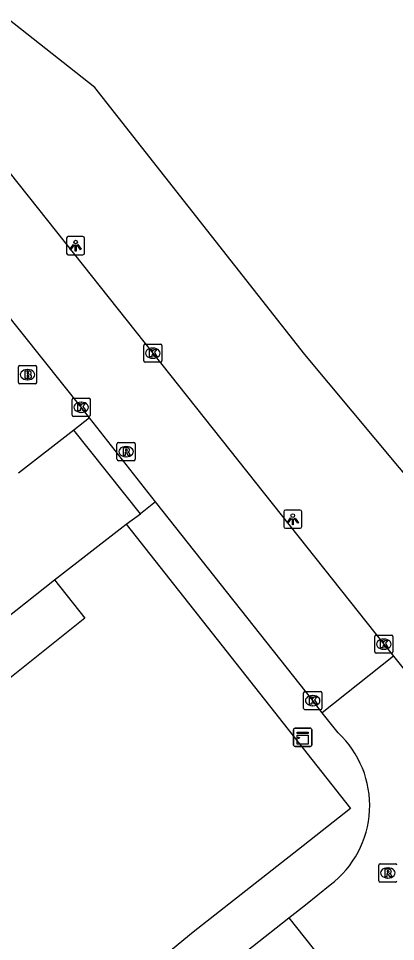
# Model space of a CAD drawing. Extents: x 164150 to 165261, y 382513 to 383432.
# Drawn here: x 165053.2 to 165073.9, y 382717.7 to 382768.5 of the extents above; entities that cross this region are included whole.
import ezdxf

# ---------------------------------------------------------------- set-up
doc = ezdxf.new("R2010")
doc.units = 0
for name, color, linetype in [('IMGEO_Brandkraan', 7, 'Continuous'), ('IMGEO_Groenvoorziening', 7, 'Continuous'), ('IMGEO_Kast', 7, 'Continuous'), ('IMGEO_Kolk', 7, 'Continuous'), ('IMGEO_Lichtpunt', 7, 'Continuous'), ('IMGEO_Pand', 7, 'Continuous'), ('IMGEO_Rijbaan_lokaal_open', 7, 'Continuous'), ('IMGEO_Rioolput', 7, 'Continuous'), ('IMGEO_Voetpad_open', 7, 'Continuous')]:
    doc.layers.add(name, color=color, linetype=linetype)

msp = doc.modelspace()

# ---------------------------------------------------------------- linework, layer by layer
at = {"layer": 'IMGEO_Brandkraan'}
for p, q in [((165053.171, 382748.455), (165053.171, 382749.307)), ((165053.246, 382749.381), (165054.098, 382749.381)), ((165053.659, 382749.161), (165053.684, 382749.161)), ((165054.172, 382749.307), (165054.172, 382748.455)), ((165053.682, 382748.601), (165053.657, 382748.601)), ((165054.098, 382748.381), (165053.246, 382748.381))]:
    msp.add_line(p, q, dxfattribs=at)
for points in [[(165053.171, 382748.455), (165053.171, 382749.307)], [(165053.246, 382749.381), (165054.098, 382749.381)], [(165053.519, 382749.081), (165053.519, 382748.681), (165053.732, 382748.681)], [(165053.75, 382749.081), (165053.519, 382749.081)], [(165053.698, 382749), (165053.644, 382749), (165053.644, 382748.924)], [(165053.644, 382748.924), (165053.697, 382748.924)], [(165054.172, 382749.307), (165054.172, 382748.455)], [(165053.706, 382748.848), (165053.644, 382748.848), (165053.644, 382748.767)], [(165053.644, 382748.767), (165053.706, 382748.767)], [(165054.098, 382748.381), (165053.246, 382748.381)]]:
    msp.add_lwpolyline(points, dxfattribs=at)
for centre, radius, start, end in [((165053.248, 382749.305), 0.0765, 91.552, 178.448), ((165053.248, 382749.305), 0.0765, 91.552, 178.448), ((165053.699, 382748.962), 0.0379, 267.8285, 90.9355), ((165053.754, 382748.936), 0.145, 59.4692, 91.5367), ((165053.779, 382748.983), 0.0922, 285.5137, 58.1501), ((165054.096, 382749.305), 0.0765, 1.552, 88.448), ((165054.096, 382749.305), 0.0765, 1.552, 88.448), ((165053.248, 382748.457), 0.0765, 181.552, 268.448), ((165053.248, 382748.457), 0.0765, 181.552, 268.448), ((165053.707, 382748.807), 0.0404, 269.8759, 90.5077), ((165053.738, 382748.932), 0.251, 268.6676, 293.5347), ((165053.784, 382748.791), 0.105, 301.3115, 78.989), ((165054.096, 382748.457), 0.0765, 271.552, 358.448), ((165054.096, 382748.457), 0.0765, 271.552, 358.448)]:
    msp.add_arc(centre, radius, start, end, dxfattribs=at)
for centre, major_axis, ratio, start_param, end_param in [((165053.658, 382748.881), (-0.387, 0.002), 0.722429, 4.712389, 7.853982), ((165053.683, 382748.881), (-0.39, 0.002), 0.717154, 1.570796, 4.712389)]:
    msp.add_ellipse(centre, major_axis=major_axis, ratio=ratio, start_param=start_param, end_param=end_param, dxfattribs=at)
at = {"layer": 'IMGEO_Groenvoorziening'}
msp.add_lwpolyline([(165103.71, 382708.538), (165094.267, 382718.47), (165090.12, 382721.864), (165085.308, 382727.636), (165082.045, 382734.292), (165068.927, 382750), (165057.37, 382764.675), (165049.879, 382770.589), (165047.366, 382774.039)], dxfattribs=at)
at = {"layer": 'IMGEO_Kast'}
for p, q in [((165068.306, 382728.513), (165068.306, 382729.354)), ((165068.306, 382729.354), (165068.306, 382728.513)), ((165068.381, 382729.438), (165069.222, 382729.438)), ((165069.222, 382729.438), (165068.381, 382729.438)), ((165069.306, 382729.363), (165069.306, 382728.522)), ((165069.306, 382728.522), (165069.306, 382729.363)), ((165069.231, 382728.438), (165068.39, 382728.438)), ((165068.39, 382728.438), (165069.231, 382728.438))]:
    msp.add_line(p, q, dxfattribs=at)
for points in [[(165068.501, 382729.228), (165069.101, 382729.228), (165069.101, 382729.143), (165068.501, 382729.143), (165068.501, 382729.228)], [(165068.501, 382729.053), (165069.101, 382729.053), (165069.101, 382728.564), (165068.501, 382728.564), (165068.501, 382729.053)]]:
    msp.add_lwpolyline(points, dxfattribs=at)
msp.add_circle((165068.585, 382728.902), 0.0377, dxfattribs=at)
for centre, start, end in [((165068.384, 382729.36), 92.4484, 184.2845), ((165068.384, 382729.36), 92.4484, 184.2845), ((165069.228, 382729.36), 2.4484, 94.2845), ((165069.228, 382729.36), 2.4484, 94.2845), ((165068.384, 382728.516), 182.4484, 274.2845), ((165068.384, 382728.516), 182.4484, 274.2845), ((165069.228, 382728.516), 272.4484, 4.2845), ((165069.228, 382728.516), 272.4484, 4.2845)]:
    msp.add_arc(centre, 0.0779, start, end, dxfattribs=at)
at = {"layer": 'IMGEO_Kolk'}
for p, q in [((165060.06, 382749.638), (165060.06, 382750.49)), ((165060.135, 382750.564), (165060.987, 382750.564)), ((165061.061, 382750.49), (165061.061, 382749.638)), ((165060.548, 382750.344), (165060.573, 382750.344)), ((165060.987, 382749.564), (165060.135, 382749.564)), ((165060.571, 382749.784), (165060.546, 382749.784)), ((165056.123, 382746.663), (165056.123, 382747.515)), ((165056.198, 382747.589), (165057.05, 382747.589)), ((165057.124, 382747.515), (165057.124, 382746.663)), ((165056.611, 382747.369), (165056.636, 382747.369)), ((165057.05, 382746.589), (165056.198, 382746.589)), ((165056.634, 382746.809), (165056.609, 382746.809)), ((165072.772, 382733.634), (165072.772, 382734.486)), ((165072.847, 382734.56), (165073.699, 382734.56)), ((165073.26, 382734.34), (165073.285, 382734.34)), ((165073.773, 382734.486), (165073.773, 382733.634)), ((165073.283, 382733.78), (165073.258, 382733.78)), ((165073.699, 382733.56), (165072.847, 382733.56)), ((165068.857, 382730.53), (165068.857, 382731.382)), ((165068.932, 382731.456), (165069.784, 382731.456)), ((165069.345, 382731.236), (165069.37, 382731.236)), ((165069.858, 382731.382), (165069.858, 382730.53)), ((165069.368, 382730.676), (165069.343, 382730.676)), ((165069.784, 382730.456), (165068.932, 382730.456))]:
    msp.add_line(p, q, dxfattribs=at)
for points in [[(165060.06, 382749.638), (165060.06, 382750.49)], [(165060.135, 382750.564), (165060.987, 382750.564)], [(165061.061, 382750.49), (165061.061, 382749.638)], [(165060.381, 382750.264), (165060.504, 382750.264), (165060.504, 382750.113), (165060.634, 382750.264), (165060.798, 382750.264), (165060.652, 382750.113), (165060.805, 382749.864), (165060.653, 382749.864), (165060.568, 382750.028), (165060.504, 382749.961), (165060.504, 382749.864), (165060.381, 382749.864), (165060.381, 382750.264)], [(165060.987, 382749.564), (165060.135, 382749.564)], [(165056.123, 382746.663), (165056.123, 382747.515)], [(165056.198, 382747.589), (165057.05, 382747.589)], [(165057.124, 382747.515), (165057.124, 382746.663)], [(165056.444, 382747.289), (165056.567, 382747.289), (165056.567, 382747.138), (165056.697, 382747.289), (165056.861, 382747.289), (165056.715, 382747.138), (165056.868, 382746.889), (165056.716, 382746.889), (165056.631, 382747.053), (165056.567, 382746.986), (165056.567, 382746.889), (165056.444, 382746.889), (165056.444, 382747.289)], [(165057.05, 382746.589), (165056.198, 382746.589)], [(165072.772, 382733.634), (165072.772, 382734.486)], [(165072.847, 382734.56), (165073.699, 382734.56)], [(165073.093, 382734.26), (165073.216, 382734.26), (165073.216, 382734.109), (165073.346, 382734.26), (165073.51, 382734.26), (165073.364, 382734.109), (165073.517, 382733.86), (165073.365, 382733.86), (165073.28, 382734.024), (165073.216, 382733.957), (165073.216, 382733.86), (165073.093, 382733.86), (165073.093, 382734.26)], [(165073.773, 382734.486), (165073.773, 382733.634)], [(165073.699, 382733.56), (165072.847, 382733.56)], [(165068.857, 382730.53), (165068.857, 382731.382)], [(165068.932, 382731.456), (165069.784, 382731.456)], [(165069.178, 382731.156), (165069.301, 382731.156), (165069.301, 382731.005), (165069.431, 382731.156), (165069.595, 382731.156), (165069.449, 382731.005), (165069.602, 382730.756), (165069.45, 382730.756), (165069.365, 382730.92), (165069.301, 382730.853), (165069.301, 382730.756), (165069.178, 382730.756), (165069.178, 382731.156)], [(165069.858, 382731.382), (165069.858, 382730.53)], [(165069.784, 382730.456), (165068.932, 382730.456)]]:
    msp.add_lwpolyline(points, dxfattribs=at)
for centre, start, end in [((165060.137, 382750.488), 91.552, 178.448), ((165060.137, 382750.488), 91.552, 178.448), ((165060.985, 382750.488), 1.552, 88.448), ((165060.985, 382750.488), 1.552, 88.448), ((165060.137, 382749.64), 181.552, 268.448), ((165060.137, 382749.64), 181.552, 268.448), ((165060.985, 382749.64), 271.552, 358.448), ((165060.985, 382749.64), 271.552, 358.448), ((165056.2, 382747.513), 91.552, 178.448), ((165056.2, 382747.513), 91.552, 178.448), ((165057.048, 382747.513), 1.552, 88.448), ((165057.048, 382747.513), 1.552, 88.448), ((165056.2, 382746.665), 181.552, 268.448), ((165056.2, 382746.665), 181.552, 268.448), ((165057.048, 382746.665), 271.552, 358.448), ((165057.048, 382746.665), 271.552, 358.448), ((165072.849, 382734.484), 91.552, 178.448), ((165072.849, 382734.484), 91.552, 178.448), ((165073.697, 382734.484), 1.552, 88.448), ((165073.697, 382734.484), 1.552, 88.448), ((165072.849, 382733.636), 181.552, 268.448), ((165072.849, 382733.636), 181.552, 268.448), ((165073.697, 382733.636), 271.552, 358.448), ((165073.697, 382733.636), 271.552, 358.448), ((165068.934, 382731.38), 91.552, 178.448), ((165068.934, 382731.38), 91.552, 178.448), ((165069.782, 382731.38), 1.552, 88.448), ((165069.782, 382731.38), 1.552, 88.448), ((165068.934, 382730.532), 181.552, 268.448), ((165068.934, 382730.532), 181.552, 268.448), ((165069.782, 382730.532), 271.552, 358.448), ((165069.782, 382730.532), 271.552, 358.448)]:
    msp.add_arc(centre, 0.0765, start, end, dxfattribs=at)
for centre, major_axis, ratio, start_param, end_param in [((165060.547, 382750.064), (-0.387, 0.002), 0.722429, 4.712389, 7.853982), ((165060.572, 382750.064), (-0.39, 0.002), 0.717154, 1.570796, 4.712389), ((165056.61, 382747.089), (-0.387, 0.002), 0.722429, 4.712389, 7.853982), ((165056.635, 382747.089), (-0.39, 0.002), 0.717154, 1.570796, 4.712389), ((165073.259, 382734.06), (-0.387, 0.002), 0.722429, 4.712389, 7.853982), ((165073.284, 382734.06), (-0.39, 0.002), 0.717154, 1.570796, 4.712389), ((165069.344, 382730.956), (-0.387, 0.002), 0.722429, 4.712389, 7.853982), ((165069.369, 382730.956), (-0.39, 0.002), 0.717154, 1.570796, 4.712389)]:
    msp.add_ellipse(centre, major_axis=major_axis, ratio=ratio, start_param=start_param, end_param=end_param, dxfattribs=at)
at = {"layer": 'IMGEO_Lichtpunt'}
for p, q in [((165055.816, 382756.381), (165055.816, 382755.574)), ((165055.816, 382756.381), (165055.816, 382755.574)), ((165056.718, 382756.476), (165055.91, 382756.476)), ((165056.718, 382756.476), (165055.91, 382756.476)), ((165056.812, 382755.574), (165056.812, 382756.381)), ((165056.812, 382755.574), (165056.812, 382756.381)), ((165055.91, 382755.48), (165056.718, 382755.48)), ((165055.91, 382755.48), (165056.718, 382755.48)), ((165067.763, 382741.336), (165067.763, 382740.529)), ((165067.763, 382741.336), (165067.763, 382740.529)), ((165068.665, 382741.431), (165067.857, 382741.431)), ((165068.665, 382741.431), (165067.857, 382741.431)), ((165068.759, 382740.529), (165068.759, 382741.336)), ((165068.759, 382740.529), (165068.759, 382741.336)), ((165067.857, 382740.435), (165068.665, 382740.435)), ((165067.857, 382740.435), (165068.665, 382740.435))]:
    msp.add_line(p, q, dxfattribs=at)
for points in [[(165056.19, 382756.045), (165056.229, 382756.017), (165056.041, 382755.755), (165056.003, 382755.782), (165056.19, 382756.045)], [(165056.402, 382756.017), (165056.44, 382756.044), (165056.627, 382755.782), (165056.588, 382755.754), (165056.402, 382756.017)], [(165056.292, 382755.997), (165056.339, 382755.997), (165056.339, 382755.675), (165056.292, 382755.675), (165056.292, 382755.997)], [(165068.137, 382741), (165068.176, 382740.972), (165067.988, 382740.71), (165067.95, 382740.737), (165068.137, 382741)], [(165068.239, 382740.952), (165068.286, 382740.952), (165068.286, 382740.63), (165068.239, 382740.63), (165068.239, 382740.952)], [(165068.349, 382740.972), (165068.387, 382740.999), (165068.574, 382740.737), (165068.535, 382740.709), (165068.349, 382740.972)]]:
    msp.add_lwpolyline(points, dxfattribs=at)
for centre in [(165056.315, 382756.179), (165068.262, 382741.134)]:
    msp.add_circle(centre, 0.0994, dxfattribs=at)
for centre, start, end in [((165055.91, 382756.381), 90, 180), ((165055.91, 382756.381), 90, 180), ((165056.718, 382756.381), 0, 90), ((165056.718, 382756.381), 0, 90), ((165055.91, 382755.574), 180, 270), ((165055.91, 382755.574), 180, 270), ((165056.718, 382755.574), 270, 0), ((165056.718, 382755.574), 270, 360), ((165067.857, 382741.336), 90, 180), ((165067.857, 382741.336), 90, 180), ((165068.665, 382741.336), 0, 90), ((165068.665, 382741.336), 0, 90), ((165067.857, 382740.529), 180, 270), ((165067.857, 382740.529), 180, 270), ((165068.665, 382740.529), 270, 0), ((165068.665, 382740.529), 270, 360)]:
    msp.add_arc(centre, 0.0946, start, end, dxfattribs=at)
at = {"layer": 'IMGEO_Pand'}
for points in [[(165050.443, 382733.87), (165055.145, 382737.603)], [(165055.145, 382737.603), (165056.824, 382735.488), (165052.122, 382731.755), (165050.443, 382733.87)]]:
    msp.add_lwpolyline(points, dxfattribs=at)
at = {"layer": 'IMGEO_Rijbaan_lokaal_open'}
for points in [[(165047.646, 382766.289), (165054.269, 382757.984), (165060.561, 382750.064), (165073.273, 382734.06), (165073.8, 382733.397)], [(165057.084, 382746.514), (165056.624, 382747.089), (165051.257, 382753.793), (165045.875, 382760.542), (165045.117, 382761.457), (165044.946, 382761.622)], [(165060.715, 382741.896), (165057.084, 382746.514)], [(165056.218, 382745.838), (165053.169, 382743.459)], [(165059.877, 382741.231), (165056.218, 382745.838)], [(165069.887, 382730.286), (165069.358, 382730.956), (165060.715, 382741.896)], [(165059.091, 382740.659), (165059.877, 382741.231)], [(165055.145, 382737.603), (165059.091, 382740.659)], [(165073.8, 382733.397), (165069.887, 382730.286)], [(165073.8, 382733.397), (165074.165, 382732.938), (165086.127, 382717.847), (165086.522, 382717.349)], [(165070.758, 382729.184), (165069.887, 382730.286)], [(165068.052, 382719.004), (165068.964, 382719.723), (165070.326, 382720.823)], [(165064.046, 382715.846), (165068.052, 382719.004)], [(165068.052, 382719.004), (165071.148, 382715.105)]]:
    msp.add_lwpolyline(points, dxfattribs=at)
msp.add_arc((165067.022, 382725.185), 5.472, 307.1413, 46.9432, dxfattribs=at)
at = {"layer": 'IMGEO_Rioolput'}
for p, q in [((165058.591, 382744.226), (165058.591, 382745.078)), ((165058.666, 382745.152), (165059.518, 382745.152)), ((165059.079, 382744.932), (165059.104, 382744.932)), ((165059.592, 382745.078), (165059.592, 382744.226)), ((165059.102, 382744.372), (165059.077, 382744.372)), ((165059.518, 382744.152), (165058.666, 382744.152)), ((165072.988, 382721.052), (165072.988, 382721.904)), ((165073.063, 382721.978), (165073.915, 382721.978)), ((165073.476, 382721.758), (165073.501, 382721.758)), ((165073.499, 382721.198), (165073.474, 382721.198)), ((165073.915, 382720.978), (165073.063, 382720.978))]:
    msp.add_line(p, q, dxfattribs=at)
for points in [[(165058.591, 382744.226), (165058.591, 382745.078)], [(165058.666, 382745.152), (165059.518, 382745.152)], [(165059.592, 382745.078), (165059.592, 382744.226)], [(165059.18, 382744.85), (165058.928, 382744.852), (165058.928, 382744.452)], [(165058.928, 382744.452), (165059.052, 382744.452), (165059.052, 382744.614), (165059.063, 382744.614)], [(165059.106, 382744.771), (165059.052, 382744.771), (165059.052, 382744.69)], [(165059.052, 382744.69), (165059.104, 382744.69)], [(165059.11, 382744.585), (165059.181, 382744.452), (165059.321, 382744.452), (165059.256, 382744.578)], [(165059.518, 382744.152), (165058.666, 382744.152)], [(165072.988, 382721.052), (165072.988, 382721.904)], [(165073.063, 382721.978), (165073.915, 382721.978)], [(165073.577, 382721.676), (165073.325, 382721.678), (165073.325, 382721.278)], [(165073.503, 382721.597), (165073.449, 382721.597), (165073.449, 382721.516)], [(165073.449, 382721.516), (165073.501, 382721.516)], [(165073.325, 382721.278), (165073.449, 382721.278), (165073.449, 382721.44), (165073.46, 382721.44)], [(165073.507, 382721.411), (165073.578, 382721.278), (165073.718, 382721.278), (165073.653, 382721.404)], [(165073.915, 382720.978), (165073.063, 382720.978)]]:
    msp.add_lwpolyline(points, dxfattribs=at)
for centre, radius, start, end in [((165058.668, 382745.076), 0.0765, 91.552, 178.448), ((165058.668, 382745.076), 0.0765, 91.552, 178.448), ((165059.516, 382745.076), 0.0765, 1.552, 88.448), ((165059.516, 382745.076), 0.0765, 1.552, 88.448), ((165059.062, 382744.561), 0.0533, 26.0293, 88.6989), ((165059.088, 382744.879), 0.19, 274.7715, 282.9687), ((165059.112, 382744.675), 0.0964, 77.0061, 93.1865), ((165059.126, 382744.732), 0.0378, 276.6634, 79.6772), ((165059.179, 382744.74), 0.109, 350.3612, 89.416), ((165059.177, 382744.74), 0.112, 277.5842, 350.9817), ((165059.161, 382744.525), 0.108, 29.5134, 73.7905), ((165058.668, 382744.228), 0.0765, 181.552, 268.448), ((165058.668, 382744.228), 0.0765, 181.552, 268.448), ((165059.516, 382744.228), 0.0765, 271.552, 358.448), ((165059.516, 382744.228), 0.0765, 271.552, 358.448), ((165073.065, 382721.902), 0.0765, 91.552, 178.448), ((165073.065, 382721.902), 0.0765, 91.552, 178.448), ((165073.485, 382721.705), 0.19, 274.7715, 282.9687), ((165073.509, 382721.501), 0.0964, 77.0061, 93.1865), ((165073.523, 382721.558), 0.0378, 276.6634, 79.6772), ((165073.576, 382721.566), 0.109, 350.3612, 89.416), ((165073.574, 382721.566), 0.112, 277.5842, 350.9817), ((165073.913, 382721.902), 0.0765, 1.552, 88.448), ((165073.913, 382721.902), 0.0765, 1.552, 88.448), ((165073.065, 382721.054), 0.0765, 181.552, 268.448), ((165073.065, 382721.054), 0.0765, 181.552, 268.448), ((165073.459, 382721.387), 0.0533, 26.0293, 88.6989), ((165073.558, 382721.351), 0.108, 29.5134, 73.7905), ((165073.913, 382721.054), 0.0765, 271.552, 358.448), ((165073.913, 382721.054), 0.0765, 271.552, 358.448)]:
    msp.add_arc(centre, radius, start, end, dxfattribs=at)
for centre, major_axis, ratio, start_param, end_param in [((165059.078, 382744.652), (-0.387, 0.002), 0.722429, 4.712389, 7.853982), ((165059.103, 382744.652), (-0.39, 0.002), 0.717154, 1.570796, 4.712389), ((165073.475, 382721.478), (-0.387, 0.002), 0.722429, 4.712389, 7.853982), ((165073.5, 382721.478), (-0.39, 0.002), 0.717154, 1.570796, 4.712389)]:
    msp.add_ellipse(centre, major_axis=major_axis, ratio=ratio, start_param=start_param, end_param=end_param, dxfattribs=at)
at = {"layer": 'IMGEO_Voetpad_open'}
for points in [[(165057.084, 382746.514), (165056.218, 382745.838)], [(165060.715, 382741.896), (165059.877, 382741.231)], [(165059.091, 382740.659), (165071.434, 382725.013), (165069.879, 382723.802), (165068.834, 382722.974), (165062.79, 382718.219), (165059.775, 382715.747), (165054.138, 382711.367), (165053.267, 382710.654), (165050.272, 382708.293), (165042.338, 382701.99), (165041.265, 382701.137), (165040.004, 382700.162), (165035.145, 382696.325), (165034.406, 382691.269), (165032.996, 382681.914), (165032.894, 382681.29), (165032.419, 382678.366), (165032.023, 382675.286), (165030.515, 382665.42), (165030.083, 382662.453), (165028.772, 382653.738), (165028.724, 382653.422), (165026.951, 382641.739), (165025.897, 382634.796)]]:
    msp.add_lwpolyline(points, dxfattribs=at)

doc.saveas('drawing.dxf')
